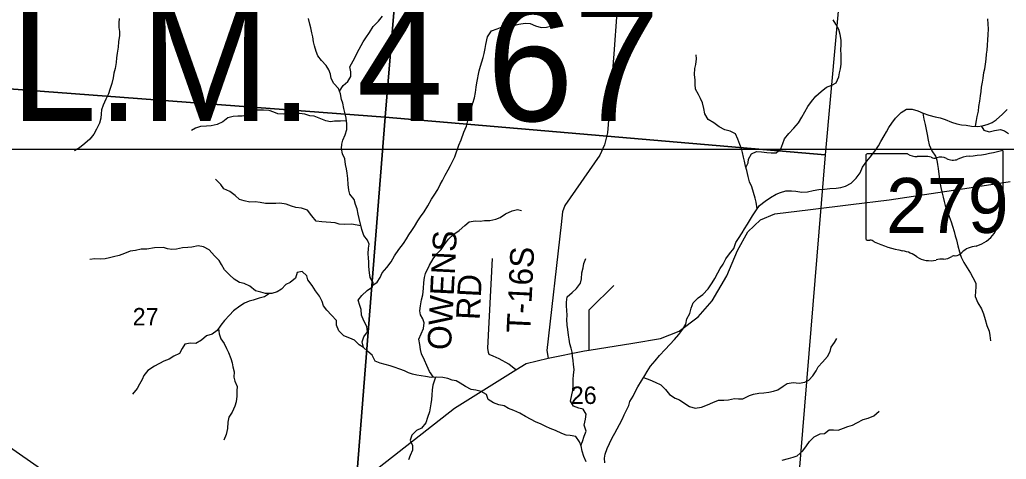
# Model space of a CAD drawing. Extents: x 0 to 42, y 0 to 22.
# Drawn here: x 6.628 to 7.812, y 14.668 to 15.196 of the extents above; entities that cross this region are included whole.
import ezdxf

# ---------------------------------------------------------------- set-up
doc = ezdxf.new("R2010")
doc.units = 0
for name, color, linetype in [('GM_X_County_Road', 7, 'Continuous'), ('GM_X_Major_River', 7, 'Continuous'), ('GM_X_Minor_River', 7, 'Continuous'), ('GM_X_Section', 7, 'Continuous'), ('GM_X_Section_Text', 7, 'Continuous'), ('GM_X_State_Location', 7, 'Continuous'), ('GM_X_State_Route', 7, 'Continuous'), ('GM_X_State_Shield', 7, 'Continuous'), ('GM_X_Township_Road', 7, 'Continuous'), ('GM_X_Township_Road_Text', 7, 'Continuous'), ('SH_Data', 7, 'Continuous')]:
    doc.layers.add(name, color=color, linetype=linetype)

msp = doc.modelspace()

# ---------------------------------------------------------------- linework, layer by layer
at = {"layer": 'GM_X_County_Road'}
msp.add_lwpolyline([(7.3451, 15.2352), (7.3457, 15.2301), (7.3461, 15.2248), (7.3447, 15.2047), (7.3408, 15.1548), (7.3334, 15.0603), (7.3299, 15.0456), (7.324, 15.0335), (7.2822, 14.9727), (7.2793, 14.9651), (7.2777, 14.9501), (7.2605, 14.7988), (7.2622, 14.7894)], dxfattribs=at)
at = {"layer": 'GM_X_Major_River'}
for points in [[(7.0326, 14.9689), (7.0309, 14.9742), (7.0292, 14.9801), (7.0241, 14.9863), (7.0227, 14.9911), (7.022, 14.9979), (7.0216, 15.0051), (7.0206, 15.0117), (7.0199, 15.0169), (7.0189, 15.0222), (7.0179, 15.0288), (7.0151, 15.0349), (7.0141, 15.0415), (7.0143, 15.0464), (7.0156, 15.0512), (7.0183, 15.0578), (7.0203, 15.0643), (7.0203, 15.0711), (7.0194, 15.0777), (7.0182, 15.0829), (7.0167, 15.0895), (7.0154, 15.0956), (7.014, 15.1003), (7.0129, 15.1068), (7.0102, 15.1132), (7.0047, 15.1193), (7.0015, 15.1253), (7.0007, 15.1306), (6.9988, 15.1356), (6.9956, 15.1409), (6.9901, 15.1469), (6.9856, 15.1526), (6.9835, 15.1579), (6.9817, 15.1644), (6.9802, 15.1695), (6.9795, 15.1753), (6.9783, 15.1801), (6.9772, 15.186), (6.976, 15.1907), (6.9745, 15.1975)], [(7.3078, 14.6652), (7.305, 14.6717), (7.3027, 14.6779), (7.3015, 14.6844), (7.2996, 14.6893), (7.2951, 14.6955), (7.2886, 14.6969), (7.2835, 14.6972), (7.2786, 14.6993), (7.2709, 14.7027), (7.2644, 14.7053), (7.2591, 14.7076), (7.2529, 14.7108), (7.2476, 14.7129), (7.2347, 14.7197), (7.2279, 14.7235), (7.2209, 14.7267), (7.2143, 14.7291), (7.2093, 14.7322), (7.2029, 14.7337), (7.1963, 14.7361), (7.19, 14.7401), (7.1879, 14.746), (7.1815, 14.7497), (7.1751, 14.7511), (7.1696, 14.752), (7.1628, 14.7554), (7.1565, 14.7597), (7.1516, 14.7622), (7.1467, 14.7633), (7.1417, 14.7652), (7.1355, 14.7663), (7.1283, 14.7667), (7.1215, 14.7665), (7.1149, 14.7676), (7.1098, 14.7684), (7.1043, 14.7691), (7.0994, 14.7704), (7.0944, 14.7721), (7.0895, 14.7744), (7.0842, 14.7765), (7.0774, 14.7787), (7.0725, 14.7804), (7.0663, 14.7819), (7.0604, 14.7836), (7.0543, 14.7861), (7.0509, 14.7931), (7.0456, 14.7978), (7.0403, 14.8024), (7.0386, 14.8094), (7.0408, 14.8153), (7.0452, 14.8214), (7.0442, 14.8276), (7.0406, 14.8344), (7.0378, 14.8414), (7.0376, 14.8479), (7.0359, 14.8528), (7.0341, 14.8593), (7.0383, 14.8648), (7.0449, 14.8707), (7.0511, 14.8752), (7.0519, 14.8804), (7.0485, 14.8866), (7.0477, 14.8919), (7.0467, 14.8997), (7.0467, 14.9048), (7.0463, 14.9101), (7.0461, 14.9149), (7.0465, 14.9215), (7.0471, 14.9264), (7.0452, 14.9314), (7.0408, 14.937), (7.0383, 14.9441), (7.0353, 14.9573), (7.0341, 14.9623), (7.0326, 14.9689)]]:
    msp.add_lwpolyline(points, dxfattribs=at)
at = {"layer": 'GM_X_Minor_River'}
for points in [[(6.747, 15.1975), (6.7468, 15.1922), (6.7466, 15.1865), (6.7475, 15.1816), (6.7475, 15.1769), (6.7464, 15.1695), (6.746, 15.1628), (6.7446, 15.1556), (6.744, 15.1501), (6.7436, 15.1445), (6.7423, 15.1373), (6.7407, 15.1316), (6.7399, 15.1263), (6.7384, 15.1193), (6.7359, 15.1123), (6.7342, 15.1068), (6.7309, 15.1004), (6.7279, 15.0934), (6.726, 15.0877), (6.7256, 15.0828), (6.7252, 15.0778), (6.7236, 15.0716), (6.7198, 15.0646), (6.7166, 15.0587), (6.7117, 15.0527), (6.706, 15.0472), (6.6995, 15.0423), (6.6934, 15.0385)], [(7.0114, 15.1102), (7.0161, 15.117), (7.0215, 15.1219), (7.0253, 15.1276), (7.0251, 15.1335), (7.0238, 15.1394), (7.0279, 15.1464), (7.0306, 15.1516), (7.0326, 15.1563), (7.04, 15.1694), (7.0432, 15.1741), (7.0475, 15.1804), (7.0519, 15.1876), (7.0585, 15.1943), (7.0634, 15.2002)], [(7.4995, 15.0185), (7.5021, 15.0239), (7.5027, 15.0286), (7.5063, 15.0349), (7.5121, 15.0376), (7.5182, 15.0372), (7.5246, 15.0367), (7.5299, 15.0361), (7.5356, 15.0363), (7.5412, 15.041), (7.5437, 15.0475), (7.5456, 15.0528), (7.551, 15.0593), (7.5569, 15.0659), (7.5626, 15.0722), (7.5667, 15.0788), (7.5701, 15.0853), (7.5739, 15.0918), (7.5784, 15.0978), (7.5833, 15.1041), (7.5897, 15.1098), (7.5963, 15.1148), (7.6026, 15.1172), (7.6077, 15.1203), (7.6112, 15.1273), (7.612, 15.132), (7.6129, 15.137), (7.6137, 15.1425), (7.614, 15.1472), (7.6137, 15.1544), (7.6136, 15.1594), (7.614, 15.1662), (7.6138, 15.1713), (7.6125, 15.1781), (7.6111, 15.1842), (7.6075, 15.1905), (7.6043, 15.1959)], [(7.7751, 15.068), (7.7761, 15.0749), (7.7772, 15.0796), (7.7785, 15.0861), (7.7791, 15.0916), (7.7802, 15.0982), (7.7811, 15.1047), (7.7819, 15.1096), (7.7824, 15.1149), (7.7836, 15.121), (7.7843, 15.1258), (7.7852, 15.1324), (7.7862, 15.1371), (7.7869, 15.1424), (7.7879, 15.1485), (7.7884, 15.1546), (7.789, 15.1595), (7.7893, 15.1654), (7.7899, 15.1717), (7.7901, 15.1777), (7.7906, 15.1849), (7.7904, 15.1904), (7.7897, 15.1969)], [(7.0514, 14.8772), (7.0566, 14.8809), (7.0602, 14.8863), (7.063, 14.8921), (7.0685, 14.8986), (7.0736, 14.9051), (7.0775, 14.9123), (7.0828, 14.9199), (7.0885, 14.9273), (7.0921, 14.9328), (7.0949, 14.9375), (7.0985, 14.9427), (7.1015, 14.9476), (7.1056, 14.9543), (7.109, 14.9594), (7.1132, 14.9653), (7.1175, 14.9723), (7.1222, 14.9805), (7.1251, 14.9854), (7.1298, 14.9922), (7.1326, 14.9981), (7.1352, 15.0029), (7.1384, 15.0093), (7.1422, 15.0158), (7.1447, 15.0209), (7.1499, 15.0312), (7.1548, 15.0452), (7.1575, 15.0518), (7.161, 15.0611), (7.1641, 15.068), (7.1658, 15.0744), (7.1671, 15.0792), (7.1688, 15.0845), (7.1703, 15.0909), (7.1716, 15.0959), (7.1735, 15.1023), (7.1748, 15.1086), (7.1757, 15.115), (7.1764, 15.1202), (7.1793, 15.1344), (7.1809, 15.1401), (7.1825, 15.1452), (7.1841, 15.1507), (7.1853, 15.1555), (7.1864, 15.1615), (7.1873, 15.1663), (7.1894, 15.1754), (7.1939, 15.1824), (7.2009, 15.1849), (7.207, 15.1872), (7.2136, 15.1876), (7.2206, 15.1891), (7.227, 15.1904), (7.2344, 15.1916), (7.2404, 15.1912), (7.2469, 15.1886), (7.2537, 15.1867), (7.2599, 15.1869), (7.2669, 15.1884), (7.2741, 15.1923)], [(7.5131, 14.969), (7.5119, 14.9767), (7.5105, 14.9818), (7.5084, 14.9883), (7.5065, 14.9951), (7.5039, 15.0011), (7.502, 15.0078), (7.5006, 15.0148), (7.4991, 15.0201), (7.4978, 15.026), (7.4966, 15.0309), (7.4955, 15.0364), (7.4943, 15.0413), (7.4921, 15.0461), (7.4896, 15.0527), (7.4869, 15.059), (7.4807, 15.0622), (7.4741, 15.0637), (7.4674, 15.0673), (7.461, 15.0722), (7.4542, 15.0762), (7.4502, 15.083), (7.449, 15.0894), (7.4475, 15.0962), (7.445, 15.1012), (7.4424, 15.1063), (7.4388, 15.1127), (7.4384, 15.1184), (7.4384, 15.1233), (7.4376, 15.1302), (7.438, 15.1374), (7.4393, 15.1421), (7.4402, 15.1491), (7.4398, 15.1539)], [(7.6368, 15.0122), (7.6396, 15.0189), (7.6447, 15.0259), (7.6487, 15.031), (7.6543, 15.038), (7.6587, 15.0445), (7.6613, 15.0498), (7.6653, 15.0565), (7.6681, 15.0614), (7.6711, 15.0665), (7.6747, 15.0719), (7.6792, 15.0777), (7.6857, 15.0844), (7.6923, 15.0886), (7.6989, 15.0886), (7.7057, 15.0865), (7.7121, 15.0837), (7.7191, 15.0814), (7.7267, 15.0795), (7.7328, 15.0782), (7.7386, 15.0762), (7.7462, 15.0729), (7.7528, 15.0711), (7.7581, 15.0699), (7.7638, 15.0692), (7.7704, 15.0683), (7.7774, 15.0679), (7.7833, 15.0687), (7.7901, 15.0704), (7.795, 15.0727), (7.7999, 15.0759), (7.8075, 15.0826), (7.8133, 15.0881)], [(7.0198, 15.0745), (7.0126, 15.0743), (7.0057, 15.0743), (7.0008, 15.0733), (6.9953, 15.0745), (6.981, 15.0801), (6.9759, 15.0805), (6.97, 15.0826), (6.9636, 15.0833), (6.9569, 15.0833), (6.9445, 15.0825), (6.9376, 15.0829), (6.9327, 15.085), (6.9272, 15.087), (6.9204, 15.0874), (6.9132, 15.0874), (6.9068, 15.0845), (6.9002, 15.0815), (6.8947, 15.0803), (6.8896, 15.0803), (6.8839, 15.0797), (6.8775, 15.078), (6.8717, 15.0735), (6.8647, 15.07), (6.8577, 15.0685), (6.8518, 15.0681), (6.8446, 15.0677), (6.8388, 15.0658), (6.8338, 15.0628)], [(7.7118, 15.0838), (7.7131, 15.0765), (7.7148, 15.07), (7.716, 15.0642), (7.7169, 15.0583), (7.7182, 15.0515), (7.7196, 15.0456), (7.7228, 15.0386), (7.727, 15.0321), (7.7287, 15.0274), (7.7296, 15.0221), (7.7304, 15.0171), (7.7316, 15.0073), (7.7323, 15.0007), (7.7335, 14.9944), (7.7348, 14.9891), (7.7362, 14.983), (7.7373, 14.9777), (7.7386, 14.9728), (7.7413, 14.9652), (7.7434, 14.9597), (7.746, 14.9531), (7.7476, 14.9481), (7.7495, 14.9417), (7.7508, 14.9366), (7.7521, 14.9316), (7.754, 14.9243), (7.7559, 14.9171), (7.758, 14.911), (7.7611, 14.9044), (7.7652, 14.8979), (7.7689, 14.8915), (7.7719, 14.8864), (7.7753, 14.8795), (7.7753, 14.8748), (7.7749, 14.8699), (7.7748, 14.8636), (7.7778, 14.856), (7.7822, 14.8488), (7.7845, 14.8428), (7.7867, 14.8361), (7.7885, 14.8289), (7.7915, 14.8219), (7.7923, 14.8168), (7.793, 14.8105)], [(7.7818, 15.0685), (7.785, 15.0634), (7.7914, 15.0613), (7.798, 15.0628), (7.805, 15.0641), (7.81, 15.0626), (7.8149, 15.0594)], [(7.3301, 14.6641), (7.3297, 14.6696), (7.3305, 14.6744), (7.3329, 14.6812), (7.3359, 14.6871), (7.3391, 14.6939), (7.342, 14.6996), (7.345, 14.7047), (7.3478, 14.7099), (7.3512, 14.7167), (7.3535, 14.7216), (7.3563, 14.7273), (7.3589, 14.7328), (7.3602, 14.7376), (7.3642, 14.744), (7.367, 14.7501), (7.3697, 14.7551), (7.374, 14.7623), (7.3782, 14.7687), (7.381, 14.7737), (7.3851, 14.7799), (7.3904, 14.7864), (7.3959, 14.7929), (7.4025, 14.7999), (7.4083, 14.806), (7.4136, 14.812), (7.4189, 14.8179), (7.4238, 14.8244), (7.4274, 14.8305), (7.4287, 14.8369), (7.4321, 14.8434), (7.4336, 14.8498), (7.4361, 14.8561), (7.4421, 14.862), (7.4479, 14.8662), (7.4542, 14.873), (7.4591, 14.88), (7.4621, 14.8854), (7.4657, 14.892), (7.4687, 14.8973), (7.4723, 14.9026), (7.4753, 14.9087), (7.4798, 14.915), (7.4849, 14.9212), (7.4875, 14.9283), (7.4904, 14.9332), (7.4949, 14.94), (7.4977, 14.9448), (7.5013, 14.9505), (7.5073, 14.9604), (7.5113, 14.9664), (7.5158, 14.9727), (7.5226, 14.978), (7.5291, 14.9824), (7.5359, 14.9864), (7.541, 14.9885), (7.5472, 14.9906), (7.5544, 14.9906), (7.5595, 14.9899), (7.5667, 14.9889), (7.5735, 14.9891), (7.5803, 14.9909), (7.5871, 14.992), (7.5937, 14.9926), (7.6001, 14.9934), (7.6077, 14.9936), (7.6136, 14.9943), (7.6189, 14.9962), (7.6257, 14.9997), (7.6319, 15.0056), (7.6368, 15.0122)], [(7.0373, 14.9486), (7.026, 14.9503), (7.0171, 14.9499), (7.0113, 14.9505), (7.0064, 14.952), (6.9905, 14.9531), (6.9837, 14.9542), (6.9783, 14.9603), (6.9732, 14.9673), (6.966, 14.9697), (6.959, 14.9703), (6.9539, 14.9722), (6.9475, 14.9746), (6.9401, 14.9755), (6.9352, 14.9753), (6.9227, 14.9753), (6.9163, 14.9764), (6.9104, 14.9774), (6.9038, 14.977), (6.897, 14.9785), (6.8915, 14.9802), (6.8862, 14.9847), (6.8798, 14.9898), (6.8729, 14.993), (6.8691, 14.998), (6.8629, 15.0044)], [(7.1244, 14.7666), (7.1198, 14.7735), (7.1166, 14.7807), (7.1135, 14.787), (7.1099, 14.7949), (7.1088, 14.7999), (7.108, 14.8061), (7.107, 14.8126), (7.1097, 14.8188), (7.1125, 14.8253), (7.1133, 14.8321), (7.1115, 14.8369), (7.1087, 14.8416), (7.1081, 14.8465), (7.1089, 14.8526), (7.11, 14.8598), (7.1117, 14.8655), (7.1126, 14.8731), (7.1128, 14.8805), (7.1135, 14.8864), (7.1147, 14.8911), (7.1197, 14.9014), (7.1241, 14.909), (7.1286, 14.9147), (7.1337, 14.9202), (7.1375, 14.9259), (7.1426, 14.9323), (7.1488, 14.9384), (7.1554, 14.943), (7.1622, 14.9489), (7.1673, 14.9532), (7.1743, 14.9544), (7.1805, 14.9542), (7.1855, 14.9548), (7.1921, 14.9548), (7.1993, 14.9563), (7.2044, 14.9584), (7.211, 14.9628), (7.2187, 14.9664), (7.2251, 14.9681), (7.2301, 14.967)], [(7.0403, 14.8025), (7.035, 14.8058), (7.0295, 14.8113), (7.024, 14.8137), (7.0168, 14.8166), (7.0108, 14.8226), (7.0079, 14.8294), (7.0079, 14.8349), (7.002, 14.8412), (6.9965, 14.8472), (6.9924, 14.8525), (6.9906, 14.8575), (6.9876, 14.8639), (6.9829, 14.8705), (6.9787, 14.8768), (6.9734, 14.8836), (6.9722, 14.8885), (6.9667, 14.8935), (6.9607, 14.8925), (6.9588, 14.8857), (6.9522, 14.8805), (6.9473, 14.8781), (6.9418, 14.8724), (6.9369, 14.8691), (6.9303, 14.8672), (6.9229, 14.8674), (6.9172, 14.8689), (6.9108, 14.8704), (6.904, 14.8759), (6.8972, 14.8793), (6.8917, 14.8806), (6.8851, 14.8844), (6.8796, 14.8895), (6.8735, 14.8956), (6.8701, 14.902), (6.8672, 14.9067), (6.8617, 14.9126), (6.8553, 14.9198), (6.8485, 14.9232), (6.8419, 14.9245), (6.8345, 14.9228), (6.8294, 14.9224), (6.823, 14.9222), (6.816, 14.9205), (6.8101, 14.9201), (6.805, 14.9208), (6.8001, 14.9223), (6.7893, 14.9219)], [(6.7893, 14.9219), (6.7804, 14.9204), (6.7733, 14.9203), (6.7668, 14.9188), (6.7602, 14.9179), (6.7536, 14.9153), (6.7471, 14.913), (6.7403, 14.9113), (6.7354, 14.9099), (6.7301, 14.9087), (6.7246, 14.9084), (6.718, 14.9088), (6.7118, 14.9079)], [(7.3014, 14.6848), (7.3032, 14.6895), (7.3053, 14.6959), (7.3079, 14.702), (7.3053, 14.7092), (7.3068, 14.7162), (7.3077, 14.7223), (7.3041, 14.7284), (7.299, 14.7295), (7.2924, 14.7319), (7.2888, 14.7378), (7.2906, 14.7456), (7.2918, 14.7507), (7.2919, 14.757), (7.2919, 14.7642), (7.2923, 14.7691), (7.2932, 14.776), (7.2923, 14.782), (7.2921, 14.7868), (7.2913, 14.7921), (7.2907, 14.7968), (7.2896, 14.8016), (7.2881, 14.807), (7.2873, 14.8125), (7.2865, 14.8173), (7.2856, 14.8241), (7.285, 14.8292), (7.2844, 14.8361), (7.2848, 14.8408), (7.2846, 14.8473), (7.284, 14.852), (7.2842, 14.8569), (7.2847, 14.8634), (7.291, 14.8685), (7.2959, 14.8731), (7.3008, 14.8795), (7.3019, 14.8848), (7.3023, 14.8919), (7.304, 14.8979), (7.3049, 14.9032), (7.3072, 14.9093)], [(6.9277, 14.8673), (6.9216, 14.8632), (6.915, 14.8617), (6.908, 14.8592), (6.9031, 14.8581), (6.8976, 14.8558), (6.8921, 14.8522), (6.8844, 14.8465), (6.8795, 14.8411), (6.8736, 14.835), (6.8691, 14.8292), (6.8648, 14.8229), (6.8587, 14.8185), (6.8521, 14.8164), (6.8459, 14.8111), (6.8391, 14.8071), (6.8328, 14.8078), (6.826, 14.8065), (6.8226, 14.8014), (6.8194, 14.7951), (6.8128, 14.7921), (6.8069, 14.7884), (6.8007, 14.786), (6.7893, 14.78)], [(6.8664, 14.8253), (6.867, 14.8189), (6.8691, 14.8128), (6.8733, 14.8074), (6.8761, 14.8011), (6.8782, 14.7964), (6.8813, 14.7892), (6.8828, 14.784), (6.8837, 14.7793), (6.8851, 14.7732), (6.8847, 14.7668), (6.8859, 14.7619), (6.8887, 14.7556), (6.8885, 14.7503), (6.8882, 14.744), (6.8876, 14.737), (6.8861, 14.7319), (6.8827, 14.7249), (6.8786, 14.7188), (6.8774, 14.7127), (6.8773, 14.7053), (6.8756, 14.6981), (6.8726, 14.6913)], [(7.3766, 14.7664), (7.384, 14.7636), (7.3907, 14.7608), (7.3973, 14.7574), (7.403, 14.7521), (7.4079, 14.746), (7.4145, 14.7415), (7.4196, 14.7394), (7.4263, 14.7352), (7.4317, 14.7317), (7.4384, 14.7294), (7.4461, 14.7307), (7.4535, 14.7336), (7.4599, 14.7365), (7.4665, 14.7393), (7.4728, 14.7393), (7.4784, 14.7397), (7.4856, 14.7411), (7.4907, 14.7409), (7.4958, 14.7409), (7.5036, 14.7447), (7.5087, 14.7464), (7.5149, 14.7474), (7.5208, 14.7478), (7.527, 14.7487), (7.5327, 14.7499), (7.5378, 14.7516), (7.5442, 14.7558), (7.5491, 14.759), (7.5561, 14.7604), (7.5635, 14.7596), (7.5703, 14.7606), (7.5752, 14.7632), (7.5798, 14.7682), (7.5837, 14.7743), (7.5864, 14.779), (7.5913, 14.7849), (7.5973, 14.7917), (7.6005, 14.7978), (7.6018, 14.8029), (7.6058, 14.8086), (7.6086, 14.8134)], [(6.7893, 14.78), (6.7815, 14.7747), (6.7768, 14.7688), (6.7745, 14.7639), (6.7716, 14.7584), (6.7686, 14.7531), (6.7632, 14.7463)], [(7.1268, 14.7667), (7.1253, 14.7621), (7.1238, 14.7572), (7.1229, 14.7515), (7.1225, 14.7453), (7.1221, 14.7401), (7.1214, 14.7348), (7.1204, 14.7301), (7.1195, 14.7252), (7.1174, 14.7185), (7.1152, 14.7119), (7.1101, 14.7056), (7.1042, 14.7027), (7.0986, 14.6972), (7.0963, 14.6913), (7.0993, 14.6849), (7.0994, 14.679), (7.0965, 14.6728), (7.0946, 14.6676)], [(7.5429, 14.6672), (7.5506, 14.6691), (7.5563, 14.6706), (7.5612, 14.6725), (7.5678, 14.6784), (7.5722, 14.6843), (7.5759, 14.6896), (7.5816, 14.695), (7.5886, 14.6988), (7.5937, 14.699), (7.5994, 14.7034), (7.6045, 14.7036), (7.6103, 14.7032), (7.6168, 14.7055), (7.6219, 14.7076), (7.6274, 14.7091), (7.6328, 14.7121), (7.6402, 14.7161), (7.6464, 14.7177), (7.6531, 14.7202), (7.6595, 14.7259)]]:
    msp.add_lwpolyline(points, dxfattribs=at)
at = {"layer": 'GM_X_Section'}
for points in [[(6.5807, 15.6295), (7.1079, 15.5816), (7.0666, 15.079), (6.5351, 15.119)], [(7.1079, 15.5816), (7.6404, 15.5388), (7.5945, 15.0339), (7.0666, 15.079)], [(6.5351, 15.119), (7.0666, 15.079), (7.0258, 14.5679), (6.4917, 14.6201)], [(7.0666, 15.079), (7.5945, 15.0339), (7.5527, 14.5228), (7.0258, 14.5679)]]:
    msp.add_lwpolyline(points, close=True, dxfattribs=at)
at = {"layer": 'GM_X_State_Route'}
for points in [[(7.0499, 14.6515), (7.1495, 14.7294), (7.2231, 14.7757), (7.2358, 14.7832), (7.2622, 14.7894), (7.3058, 14.7984), (7.3114, 14.7993), (7.3639, 14.8077), (7.3971, 14.8133), (7.4194, 14.8221), (7.4423, 14.8391), (7.4589, 14.8585), (7.4765, 14.8886), (7.4893, 14.919), (7.5017, 14.9411), (7.517, 14.9556), (7.5341, 14.9628), (7.5771, 14.9679), (7.6256, 14.974), (7.6714, 14.9798), (7.7218, 14.9874), (7.7673, 14.9942), (7.8169, 15.0017)], [(6.6155, 14.6831), (6.7232, 14.6078)]]:
    msp.add_lwpolyline(points, dxfattribs=at)
at = {"layer": 'GM_X_State_Shield'}
for p, q in [((7.6435, 15.033), (7.6435, 14.933)), ((7.6934, 15.0348), (7.6451, 15.0348)), ((7.8083, 14.9849), (7.8083, 15.0372)), ((7.8083, 14.9849), (7.8083, 14.9849))]:
    msp.add_line(p, q, dxfattribs=at)
for centre, major_axis, start_param, end_param in [((7.6454, 15.0332), (0.00191, 0), 1.712693, 3.28349), ((7.7049, 15.0464), (0.0185, 0), 4.042523, 4.731795), ((7.711, 14.9786), (0.0665, 0), 1.404758, 1.657858), ((7.7261, 15.0338), (0.00534, 0), 3.836095, 5.185415), ((7.734, 15.0222), (0.0111, 0), 0.950623, 2.079405), ((7.7483, 15.0381), (0.0134, 0), 4.081561, 5.145723), ((7.7719, 15.0042), (0.0352, 0), 1.699011, 2.107814), ((7.7496, 15.1712), (0.1748, 0), 4.814394, 5.042369), ((7.8065, 15.0375), (0.00183, 0), 6.141152, 7.989035), ((7.8079, 14.981), (0.00284, 0), 1.883978, 3.671073), ((7.8064, 14.9847), (0.00196, 0), 5.05454, 6.418171), ((7.7898, 14.9744), (0.017, 0), 5.934695, 6.695948), ((7.7594, 14.9563), (0.0437, 0), 5.101752, 6.440018), ((7.8149, 14.963), (0.0124, 0), 2.387724, 3.262537), ((7.6454, 14.9328), (0.00193, 0), 3.00124, 4.508301), ((7.6457, 14.943), (0.0147, 0), 4.665946, 4.897461), ((7.6487, 14.9272), (0.0053, 0), 0.519207, 1.627899), ((7.7156, 15.0171), (0.1262, 0), 4.195997, 4.488961), ((7.7778, 14.9049), (0.0239, 0), 1.647645, 2.488434), ((7.678, 14.888), (0.0395, 0), 0.823519, 1.323587), ((7.7207, 14.9267), (0.0251, 0), 4.026481, 4.996735), ((7.737, 14.9192), (0.0133, 0), 4.691044, 5.507374), ((7.7491, 14.9095), (0.00376, 0), 1.147584, 2.315152), ((7.7475, 14.9233), (0.0141, 0), 4.937069, 5.64225), ((7.7352, 14.8921), (0.0206, 0), 1.495662, 1.94098)]:
    msp.add_ellipse(centre, major_axis=major_axis, ratio=0.8, start_param=start_param, end_param=end_param, dxfattribs=at)
at = {"layer": 'GM_X_Township_Road'}
for points in [[(7.2231, 14.7757), (7.2147, 14.7825), (7.2032, 14.7886), (7.1959, 14.7919), (7.1914, 14.7939), (7.1906, 14.7964), (7.1897, 14.8017), (7.1951, 14.9093)], [(7.3114, 14.7993), (7.3113, 14.8054), (7.3113, 14.8452), (7.3113, 14.8477), (7.3158, 14.8521), (7.3379, 14.8737), (7.341, 14.8768)]]:
    msp.add_lwpolyline(points, dxfattribs=at)
at = {"layer": 'SH_Data'}
msp.add_lwpolyline([(6.4043, 15.6705), (7.8624, 15.6705), (7.8624, 15.0401), (6.4043, 15.0401)], close=True, dxfattribs=at)

# ---------------------------------------------------------------- texts
at = {"layer": 'GM_X_Section_Text'}
for s, p in [('27', (6.7633, 14.8289)), ('26', (7.2892, 14.7346))]:
    msp.add_text(s, height=0.02093, rotation=0, dxfattribs=at).set_placement(p)
at = {"layer": 'GM_X_State_Location'}
for s in ['s', 'r']:
    msp.add_text(s, height=0.0000947, dxfattribs=at).set_placement((7.7241, 14.9764))
msp.add_text('279', height=0.0000947, rotation=0, dxfattribs=at).set_placement((7.6906, 14.9695))
at = {"layer": 'GM_X_State_Shield'}
msp.add_text('279', height=0.06592, dxfattribs=at).set_placement((7.6678, 14.94))
at = {"layer": 'GM_X_Township_Road_Text'}
for s, rotation, p in [('OWENS', 87.1081, (7.1453, 14.7988)), ('T-16S', 87.2469, (7.2404, 14.8194)), ('RD', 87.0388, (7.1798, 14.835))]:
    msp.add_text(s, height=0.02841, rotation=rotation, dxfattribs=at).set_placement(p)
at = {"layer": 'SH_Data'}
msp.add_text('S.L.M. 4.67        ', height=0.14, dxfattribs=at).set_placement((6.4392, 15.0743))

doc.saveas('drawing.dxf')
